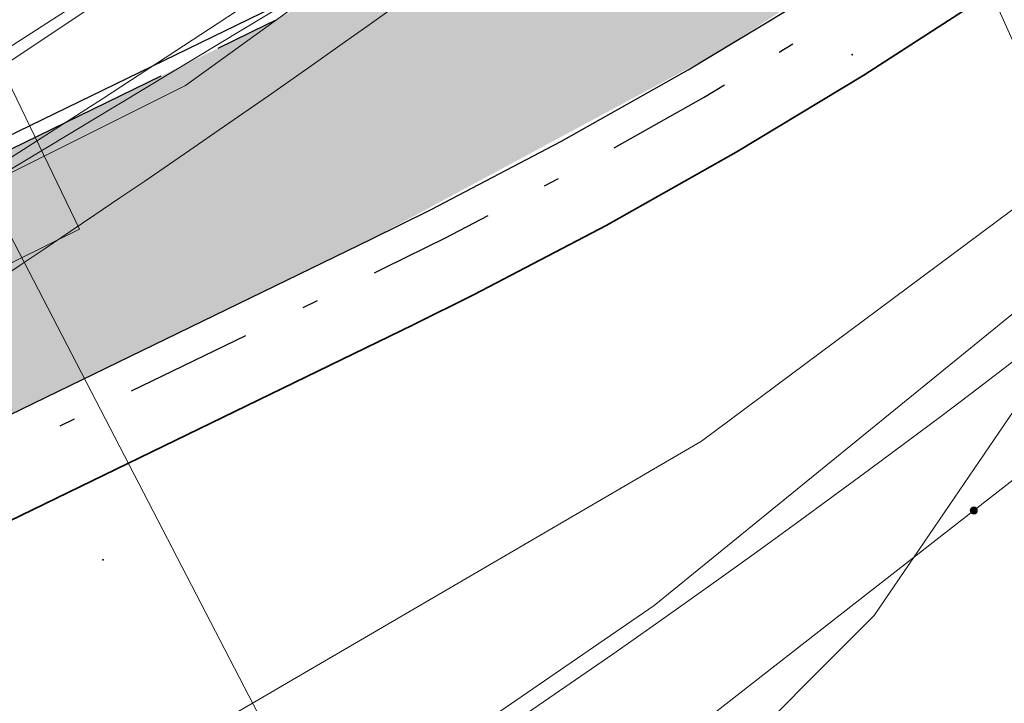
# Model space of a CAD drawing. Header units: metres. Extents: x 163628 to 167855, y 402678 to 405435.
# Tile 402 of 1056: x 165665.46 to 165671.65, y 404049.28 to 404053.58. Entities that reach past the tile are written whole.
import ezdxf

# ---------------------------------------------------------------- set-up
doc = ezdxf.new("R2010")
doc.units = ezdxf.units.M
doc.linetypes.add('X-CA190022.004-UO-DWM_Snelfietsroute$0$VH-GELEIDEBAND_50X200', pattern=[8, 4, -2, 0, -2])
doc.linetypes.add('X-CA190022.004-UO-DWM_Snelfietsroute$0$VH-OPSLUITBAND_80X200', pattern=[14, 8, -2, 2, -2])
doc.layers.get('0').update_dxf_attribs({"lineweight": 25})
for name, color, linetype, lineweight in [('X-CA190022.004-UO-BGT_Ondergrond$0$GE_314_WGDRijbaanLokaleweg_Vlak_GEM', 253, 'Continuous', 9), ('X-CA190022.004-UO-BGT_Ondergrond$0$GE_364_OWGBerm_halfverhard_Vlak_GEM', 253, 'Continuous', 9), ('X-CA190022.004-UO-BGT_Ondergrond$0$GE_367_OWGBerm_groenvoorziening_grasenk_GEM', 253, 'Continuous', 9), ('X-CA190022.004-UO-DTM inmeting$0$B-WE-OG-HOOGTEPUNT-S', 246, 'Continuous', 0), ('X-CA190022.004-UO-DTM inmeting$0$B-WE-VH-VERHARDING_ASFALT-G', 246, 'Continuous', 0), ('X-CA190022.004-UO-DWM_Snelfietsroute$0$N-WE-VH-KANTOPSLUITING_ACHTERKANTBAND-G', 125, 'Continuous', 25), ('X-CA190022.004-UO-DWM_Snelfietsroute$0$N-WE-VH-KANTOPSLUITING_GELEIDEBAND_50X200-G', 125, 'X-CA190022.004-UO-DWM_Snelfietsroute$0$VH-GELEIDEBAND_50X200', 25), ('X-CA190022.004-UO-DWM_Snelfietsroute$0$N-WE-VH-KANTOPSLUITING_OPSLUITBAND_80X200-G', 125, 'X-CA190022.004-UO-DWM_Snelfietsroute$0$VH-OPSLUITBAND_80X200', 25), ('X-CA190022.004-UO-DWM_Snelfietsroute$0$N-WE-VH-VERHARDING-G', 125, 'Continuous', 25)]:
    doc.layers.add(name, color=color, linetype=linetype, lineweight=lineweight)
doc.layers.add('X-CA190022.004-UO-DTM inmeting$0$X-XX-AL-MEETPUNT-S', color=246, linetype='Continuous', lineweight=0, plot=False)
for name, color, linetype, lineweight, transparency in [('X-CA190022.004-UO-KL_Wenstracé_v0.3$0$N-WE-KL-TRACE_WENSTRACE-G 1.5m', 24, 'Continuous', 35, 0.6), ('X-CA190022.004-UO-KLIC$0$B-OI-KL-DATA_KPN_0000546663_VECT_19O042616-G', 42, 'X-CA190022.004-UO-KLIC$0$1-200 TELEFONIE-KPN', 0, 0.25), ('X-CA190022.004-UO-KLIC$0$B-OI-KL-DATA_REGGEFIBER OPERATOR B.V._0000579733_VECT_19O042616-G', 42, 'X-CA190022.004-UO-KLIC$0$1-200 REGGEFIBER', 0, 0.25), ('X-CA190022.004-UO-KLIC$0$B-OI-KL-WATER_BW_0000551269_VECT_19O042616-G', 42, 'X-CA190022.004-UO-KLIC$0$1-200 WATERLEIDING', 0, 0.25), ('X-CA190022.004-UO-KLIC$0$B-WE-KL-ET_LS-G', 42, 'X-CA190022.004-UO-KLIC$0$1-200 LAAGSPANNING', 0, 0.25), ('X-CA190022.004-UO-KLIC$0$B-WE-KL-ET_LS_HULPSTUK-S', 42, 'X-CA190022.004-UO-KLIC$0$1-200 LAAGSPANNING', 0, 0.25), ('X-CA190022.004-UO-KLIC$0$B-WE-KL-ET_LS_KABELBED-G', 42, 'X-CA190022.004-UO-KLIC$0$1-200 LAAGSPANNING', 0, 0.25), ('X-CA190022.004-UO-KLIC$0$B-WE-KL-ET_MS-G', 42, 'X-CA190022.004-UO-KLIC$0$1-200 MIDDENSPANNING', 0, 0.25), ('X-CA190022.004-UO-KLIC$0$B-WE-KL-GAS_HD-G', 42, 'X-CA190022.004-UO-KLIC$0$1-200 GASLEIDING HOGE DRUK', 0, 0.25), ('X-CA190022.004-UO-KLIC$0$B-WE-KL-GAS_LD-G', 42, 'X-CA190022.004-UO-KLIC$0$1-200 GASLEIDING LAGE DRUK', 0, 0.25)]:
    doc.layers.add(name, color=color, linetype=linetype, lineweight=lineweight, transparency=transparency)
doc.styles.add('X-CA190022.004-UO-KLIC$0$NLCS-ISO', font='NLCS-ISO.ttf')
doc.linetypes.add('X-CA190022.004-UO-KLIC$0$1-200 GASLEIDING HOGE DRUK', pattern='A,1.5,-0.6,["GAS HD",X-CA190022.004-UO-KLIC$0$NLCS-ISO,S=0.24,R=0,X=-0.5,Y=-0.12],-0.7', length=2.8)
doc.linetypes.add('X-CA190022.004-UO-KLIC$0$1-200 GASLEIDING LAGE DRUK', pattern='A,1.5,-0.6,["GAS LD",X-CA190022.004-UO-KLIC$0$NLCS-ISO,S=0.24,R=0,X=-0.5,Y=-0.12],-0.7', length=2.8)
doc.linetypes.add('X-CA190022.004-UO-KLIC$0$1-200 LAAGSPANNING', pattern='A,1.5,-0.6,["LS",X-CA190022.004-UO-KLIC$0$NLCS-ISO,S=0.24,R=0,X=-0.45,Y=-0.12],-0.05', length=2.15)
doc.linetypes.add('X-CA190022.004-UO-KLIC$0$1-200 MIDDENSPANNING', pattern='A,1.5,-0.6,["MS",X-CA190022.004-UO-KLIC$0$NLCS-ISO,S=0.24,R=0,X=-0.5,Y=-0.12],-0.05', length=2.15)
doc.linetypes.add('X-CA190022.004-UO-KLIC$0$1-200 REGGEFIBER', pattern='A,1.5,-0.6,["REGGEFIBER",X-CA190022.004-UO-KLIC$0$NLCS-ISO,S=0.24,R=0,X=-0.5,Y=-0.12],-0.65', length=2.75)
doc.linetypes.add('X-CA190022.004-UO-KLIC$0$1-200 TELEFONIE-KPN', pattern='A,1.5,-0.6,["KPN",X-CA190022.004-UO-KLIC$0$NLCS-ISO,S=0.24,R=0,X=-0.5,Y=-0.12],-0.3', length=2.4)
doc.linetypes.add('X-CA190022.004-UO-KLIC$0$1-200 WATERLEIDING', pattern='A,1.5,-0.6,["WATER",X-CA190022.004-UO-KLIC$0$NLCS-ISO,S=0.24,R=0,X=-0.5,Y=-0.12],-0.65', length=2.75)

# ---------------------------------------------------------------- blocks, each defined once
blk = doc.blocks.new('X-CA190022.004-UO-DTM inmeting$0$SOG-HOOGTEPUNT-SO')
for p, q in [((-0.5, 0), (0.5, 0)), ((0, 0.5), (0, -0.5))]:
    blk.add_line(p, q)
blk = doc.blocks.new('X-CA190022.004-UO-DTM inmeting$0$punt')
at = {"color": 0, "lineweight": -2}
blk.add_line((0, 0), (0, 0), dxfattribs=at)
blk = doc.blocks.new('X-CA190022.004-UO-KLIC$0$SKL-WTB_HULP_MOF-SO')
at = {"linetype": 'ByBlock', "lineweight": 18}
h = blk.add_hatch(color=0, dxfattribs=at)
h.dxf.hatch_style = 1
h.paths.add_polyline_path([(-0.5625, 0, 1), (0.5625, 0, 1)])
at = {"color": 0, "linetype": 'ByBlock', "lineweight": 18}
blk.add_circle((0, 0), 0.5625, dxfattribs=at)
at = {"color": 0, "linetype": 'ByBlock', "lineweight": 18, "style": 'X-CA190022.004-UO-KLIC$0$NLCS-ISO', "flags": 1}
for tag, p in [('TYPE', (1.5, 0)), ('LABEL', (1.5, -1.5)), ('OMSCHRIJVING', (1.5, -3))]:
    blk.add_attdef(tag, p, '', height=1, dxfattribs=at)

msp = doc.modelspace()

# ---------------------------------------------------------------- linework, layer by layer
at = {"layer": 'X-CA190022.004-UO-BGT_Ondergrond$0$GE_314_WGDRijbaanLokaleweg_Vlak_GEM', "extrusion": (0, 0, -1)}
msp.add_arc((-165627.9204, 404108.7246), 72.11, 211.384689, 240.300856, dxfattribs=at)
at = {"layer": 'X-CA190022.004-UO-BGT_Ondergrond$0$GE_314_WGDRijbaanLokaleweg_Vlak_GEM'}
msp.add_arc((165616.1303, 404126.0763), 88.9675, 302.576742, 310.372989, dxfattribs=at)
at = {"layer": 'X-CA190022.004-UO-BGT_Ondergrond$0$GE_364_OWGBerm_halfverhard_Vlak_GEM', "extrusion": (0, 0, -1)}
msp.add_arc((-165616.1303, 404126.0763), 88.9675, 229.627011, 237.423258, dxfattribs=at)
at = {"layer": 'X-CA190022.004-UO-BGT_Ondergrond$0$GE_367_OWGBerm_groenvoorziening_grasenk_GEM'}
msp.add_arc((165627.9204, 404108.7246), 72.11, 299.699144, 328.615311, dxfattribs=at)
at = {"layer": 'X-CA190022.004-UO-DTM inmeting$0$B-WE-VH-VERHARDING_ASFALT-G'}
for points in [[(165692.467, 404081.283, 9.011), (165690.492, 404078.619, 9.015), (165688.163, 404075.127, 9.011), (165687.418, 404074.012, 9.009), (165685.769, 404072.007, 9.052), (165683.108, 404068.492, 9.046), (165680.191, 404064.848, 9.068), (165677.184, 404061.487, 9.092), (165674.539, 404058.944, 9.177), (165671.821, 404056.725, 9.214), (165668.888, 404054.742, 9.216), (165664.997, 404052.397, 9.208), (165664.184, 404051.983, 9.201), (165661.309, 404050.306, 9.188), (165657.372, 404048.088, 9.161), (165655.189, 404046.873, 9.152), (165655.094, 404046.534, 9.163), (165651.321, 404044.732, 9.168), (165648.297, 404043.223, 9.172), (165643.616, 404040.892, 9.203)], [(165697.186, 404080.879, 8.984), (165695.245, 404079.216, 8.982), (165693.819, 404077.275, 9.014), (165691.149, 404073.557, 9.061), (165688.186, 404069.475, 9.096), (165686.018, 404066.673, 9.128), (165681.771, 404061.587, 9.149), (165678.377, 404057.661, 9.205), (165675.638, 404054.86, 9.24), (165672.789, 404052.612, 9.233), (165669.449, 404049.896, 9.22), (165665.779, 404047.376, 9.203), (165661.035, 404044.751, 9.196), (165655.691, 404042, 9.19)]]:
    msp.add_polyline3d(points, dxfattribs=at)
at = {"layer": 'X-CA190022.004-UO-DWM_Snelfietsroute$0$N-WE-VH-KANTOPSLUITING_ACHTERKANTBAND-G', "ltscale": 0.2, "flags": 128}
for points in [[(165597.2726, 404017.9776), (165601.5267, 404020.047), (165667.6688, 404052.2005), (165668.0447, 404052.3865), (165668.8606, 404052.8133), (165669.6623, 404053.2645), (165670.4498, 404053.7402), (165671.2222, 404054.2399), (165671.9789, 404054.7632), (165672.7191, 404055.3094), (165673.4427, 404055.8786), (165673.8469, 404056.2127), (165674.1467, 404056.4684), (165674.8341, 404057.0811), (165675.5017, 404057.7141), (165676.1494, 404058.3673), (165676.7768, 404059.0402), (165677.3832, 404059.732), (165677.968, 404060.4422), (165678.531, 404061.1705), (165678.8565, 404061.6135), (165690.783, 404078.1663)], [(165683.6085, 404070.9117), (165677.5788, 404062.5431), (165677.2692, 404062.1215), (165676.7328, 404061.4278), (165676.1789, 404060.7552), (165675.6046, 404060.0999), (165675.0104, 404059.4626), (165674.3969, 404058.8439), (165673.7646, 404058.2443), (165673.1083, 404057.6593), (165672.831, 404057.4228), (165672.4508, 404057.1086), (165671.7613, 404056.5663), (165671.0602, 404056.0489), (165670.3435, 404055.5533), (165669.6119, 404055.08), (165668.8661, 404054.6295), (165668.1068, 404054.2021), (165667.3281, 404053.7948), (165666.973, 404053.6191), (165663.6125, 404051.9854), (165661.0825, 404053.239)]]:
    msp.add_lwpolyline(points, dxfattribs=at)
at = {"layer": 'X-CA190022.004-UO-DWM_Snelfietsroute$0$N-WE-VH-KANTOPSLUITING_GELEIDEBAND_50X200-G', "ltscale": 0.2, "flags": 128}
msp.add_lwpolyline([(165597.3599, 404017.7977), (165601.6142, 404019.8672), (165667.7568, 404052.0209), (165668.1354, 404052.2083), (165668.9561, 404052.6375), (165669.7631, 404053.0918), (165670.5558, 404053.5706), (165671.3334, 404054.0737), (165672.0951, 404054.6004), (165672.8403, 404055.1503), (165673.5682, 404055.7229), (165673.9755, 404056.0595), (165674.2782, 404056.3176), (165674.9695, 404056.9339), (165675.6415, 404057.5711), (165676.2936, 404058.2287), (165676.9252, 404058.9061), (165677.5356, 404059.6025), (165678.1243, 404060.3175), (165678.6908, 404061.0501), (165679.0182, 404061.4959), (165690.9453, 404078.0494)], dxfattribs=at)
at = {"layer": 'X-CA190022.004-UO-DWM_Snelfietsroute$0$N-WE-VH-KANTOPSLUITING_OPSLUITBAND_80X200-G', "ltscale": 0.2, "flags": 128}
msp.add_lwpolyline([(165686.892, 404077.209), (165687.5552, 404077.1077), (165683.3145, 404071.2221), (165683.7202, 404070.9299), (165677.6435, 404062.496), (165677.3331, 404062.0734), (165676.7954, 404061.3779), (165676.2399, 404060.7034), (165675.664, 404060.0463), (165675.0681, 404059.4072), (165674.4528, 404058.7867), (165673.8187, 404058.1855), (165673.1609, 404057.599), (165672.8824, 404057.3616), (165672.501, 404057.0464), (165671.8098, 404056.5027), (165671.1067, 404055.9838), (165670.388, 404055.4868), (165669.6544, 404055.0122), (165668.9064, 404054.5604), (165668.145, 404054.1318), (165667.3644, 404053.7235), (165667.0082, 404053.5472), (165663.6122, 404051.8963), (165661.047, 404053.1673)], dxfattribs=at)
at = {"layer": 'X-CA190022.004-UO-DWM_Snelfietsroute$0$N-WE-VH-VERHARDING-G', "lineweight": 35, "flags": 128}
msp.add_lwpolyline([(165601.7891, 404019.5074), (165667.9317, 404051.6612), (165668.3153, 404051.851), (165669.1469, 404052.2859), (165669.9647, 404052.7462), (165670.7679, 404053.2315), (165671.5558, 404053.7412), (165672.3277, 404054.2749), (165673.0827, 404054.8322), (165673.8203, 404055.4124), (165674.233, 404055.7535), (165674.5397, 404056.015), (165675.2402, 404056.6394), (165675.9212, 404057.2851), (165676.5819, 404057.9515), (165677.2219, 404058.6378), (165677.8404, 404059.3435), (165678.437, 404060.068), (165679.011, 404060.8104), (165679.3427, 404061.262), (165691.2873, 404077.8398)], dxfattribs=at)
at = {"layer": 'X-CA190022.004-UO-KL_Wenstracé_v0.3$0$N-WE-KL-TRACE_WENSTRACE-G 1.5m', "lineweight": 18, "ltscale": 0.2, "const_width": 1.5}
msp.add_lwpolyline([(165576.1178, 404009.7862, 0.039739), (165596.166, 404018.2749), (165667.3415, 404052.8753, 0.124118), (165678.2474, 404062.0512), (165690.192, 404078.629, -0.152208), (165708.4365, 404092.3363, -0.152208)], format="xyb", dxfattribs=at)
at = {"layer": 'X-CA190022.004-UO-KLIC$0$B-OI-KL-DATA_KPN_0000546663_VECT_19O042616-G', "flags": 128}
msp.add_lwpolyline([(165703.5, 404097.5), (165696.1667, 404088.1667), (165685.5, 404071.8333), (165681.5, 404066.5), (165673.5, 404058.1667), (165672.5, 404057.5), (165666.5, 404053.1667), (165665.1667, 404052.5), (165609.5, 404024.8333), (165553.5, 403998.1667), (165544.1667, 403994.5), (165539.5, 403992.1667), (165525.8333, 403979.1667), (165525.8333, 403978.5), (165532.1667, 403975.8333)], dxfattribs=at)
at = {"layer": 'X-CA190022.004-UO-KLIC$0$B-OI-KL-DATA_REGGEFIBER OPERATOR B.V._0000579733_VECT_19O042616-G', "flags": 128}
msp.add_lwpolyline([(165674.1667, 404060.5), (165674.1667, 404059.8333), (165670.1667, 404056.5), (165665.1667, 404053.1667), (165634.5, 404037.8333)], dxfattribs=at)
at = {"layer": 'X-CA190022.004-UO-KLIC$0$B-OI-KL-WATER_BW_0000551269_VECT_19O042616-G', "flags": 128}
for points in [[(165679.8333, 404063.5), (165678.1667, 404060.1667), (165675.8333, 404057.1667), (165670.8333, 404049.8333), (165669.8333, 404048.8333), (165667.5, 404048.1667)], [(165667.5, 404048.1667), (165662.8333, 404057.1667)]]:
    msp.add_lwpolyline(points, dxfattribs=at)
at = {"layer": 'X-CA190022.004-UO-KLIC$0$B-WE-KL-ET_LS-G'}
for points in [[(165671.89, 404057.286), (165671.446, 404056.934), (165670.507, 404056.212), (165670.243, 404056.013), (165670.012, 404055.841), (165668.762, 404054.944), (165668.245, 404054.588), (165667.942, 404054.381), (165667.709, 404054.224), (165667.154, 404053.853), (165665.983, 404053.087), (165665.369, 404052.693), (165663.707, 404051.704), (165663.263, 404051.457), (165662.833, 404051.226), (165647.399, 404043.811)], [(165671.89, 404057.286), (165671.446, 404056.934), (165670.507, 404056.212), (165670.243, 404056.013), (165670.012, 404055.841), (165668.762, 404054.944), (165668.245, 404054.588), (165667.942, 404054.381), (165667.709, 404054.224), (165667.154, 404053.853), (165665.983, 404053.087), (165665.369, 404052.693), (165663.707, 404051.704), (165663.263, 404051.457), (165662.833, 404051.226), (165647.399, 404043.811)], [(165670.243, 404056.013), (165670.713, 404055.655), (165672.252, 404052.229), (165672.48, 404051.659), (165672.339, 404051.18), (165672.241, 404051.103), (165671.459, 404050.493)], [(165671.459, 404050.493), (165669.644, 404049.076), (165668.823, 404048.508), (165666.246, 404046.936)]]:
    msp.add_lwpolyline(points, dxfattribs=at)
at = {"layer": 'X-CA190022.004-UO-KLIC$0$B-WE-KL-ET_LS_KABELBED-G'}
msp.add_lwpolyline([(165672.103, 404057.458), (165671.89, 404057.286), (165671.446, 404056.934), (165670.507, 404056.212), (165670.243, 404056.013), (165670.012, 404055.841), (165668.762, 404054.944), (165668.245, 404054.588), (165667.942, 404054.381), (165667.709, 404054.224), (165667.154, 404053.853), (165665.983, 404053.087), (165665.369, 404052.693), (165663.707, 404051.704), (165663.263, 404051.457), (165662.833, 404051.226), (165647.399, 404043.811)], dxfattribs=at)
at = {"layer": 'X-CA190022.004-UO-KLIC$0$B-WE-KL-ET_MS-G', "linetype": 'X-CA190022.004-UO-KLIC$0$1-200 MIDDENSPANNING'}
msp.add_lwpolyline([(165679.785, 404064.601), (165676.334, 404061.409), (165675.356, 404060.59), (165674.331, 404059.762), (165673.259, 404058.924), (165672.139, 404058.076), (165670.972, 404057.217), (165669.758, 404056.349), (165668.496, 404055.471), (165667.187, 404054.582), (165666.969, 404054.436), (165666.545, 404054.152), (165665.351, 404053.379), (165664.98, 404053.147), (165664.623, 404052.928), (165664.279, 404052.722), (165663.037, 404052.026), (165662.761, 404051.885), (165662.491, 404051.746), (165658.095, 404049.492), (165656.49, 404048.669)], dxfattribs=at)
at = {"layer": 'X-CA190022.004-UO-KLIC$0$B-WE-KL-GAS_HD-G'}
msp.add_lwpolyline([(165557.622, 403996.648), (165559.09, 403997.328), (165564.974, 404000.054), (165599.451, 404016.829), (165663.657, 404047.379), (165669.746, 404050.929), (165676.128, 404055.68), (165681.133, 404060.585), (165701.537, 404087.99), (165706.154, 404094.55), (165713.744, 404106.026), (165701.22, 404114.465), (165693.734, 404120.224)], dxfattribs=at)
at = {"layer": 'X-CA190022.004-UO-KLIC$0$B-WE-KL-GAS_LD-G'}
msp.add_lwpolyline([(165697.146, 404089.539), (165683.025, 404068.861), (165677.251, 404062.812), (165673.556, 404059.966), (165666.98, 404056.788), (165664.279, 404055.482), (165665.832, 404052.262), (165655.977, 404047.389), (165638.98, 404039.176), (165634.742, 404037.128), (165634.026, 404036.782), (165621.458, 404030.709), (165620.449, 404030.221), (165619.207, 404029.621), (165618.847, 404029.447)], dxfattribs=at)

# ---------------------------------------------------------------- block references
at = {"layer": 'X-CA190022.004-UO-DTM inmeting$0$B-WE-OG-HOOGTEPUNT-S', "linetype": 'ByBlock', "lineweight": -2, "xscale": 0.01, "yscale": 0.01, "zscale": 0.01}
for p in [(165670.694, 404053.36, 9.245), (165665.981, 404050.183, 9.246)]:
    msp.add_blockref('X-CA190022.004-UO-DTM inmeting$0$SOG-HOOGTEPUNT-SO', p, dxfattribs=at)
at = {"layer": 'X-CA190022.004-UO-DTM inmeting$0$X-XX-AL-MEETPUNT-S', "linetype": 'ByBlock', "lineweight": -2}
msp.add_blockref('X-CA190022.004-UO-DTM inmeting$0$punt', (165669.449, 404049.896, 9.22), dxfattribs=at)
at = {"layer": 'X-CA190022.004-UO-KLIC$0$B-WE-KL-ET_LS_HULPSTUK-S', "xscale": 0.04, "yscale": 0.04, "zscale": 0.2}
msp.add_blockref('X-CA190022.004-UO-KLIC$0$SKL-WTB_HULP_MOF-SO', (165671.459, 404050.493), dxfattribs=at)

doc.saveas('drawing.dxf')
